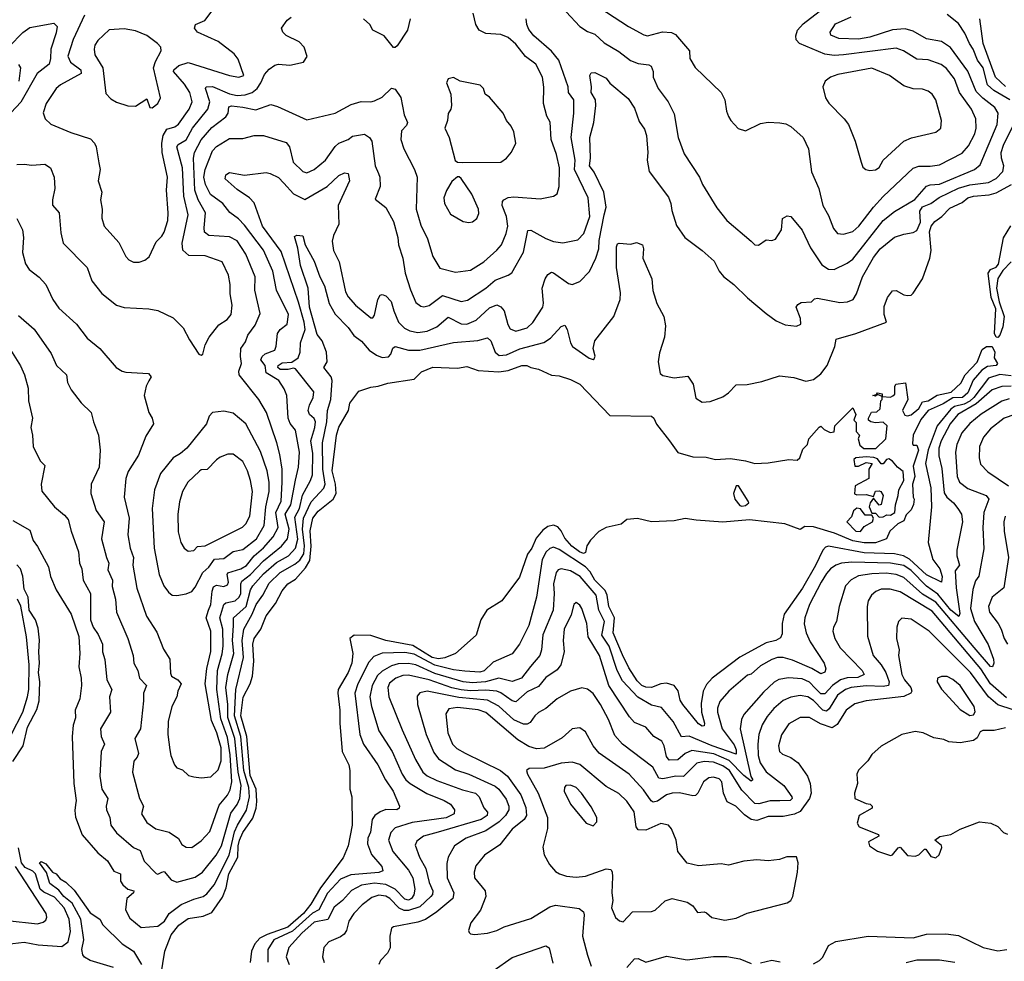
# Model space of a CAD drawing. Extents: x 1552294 to 1694791, y 811929 to 917222.
# Tile 306 of 643: x 1604141 to 1609369, y 894491 to 899491. Entities that reach past the tile are written whole.
import ezdxf

# ---------------------------------------------------------------- set-up
doc = ezdxf.new("R2010")
doc.units = 0

msp = doc.modelspace()

# ---------------------------------------------------------------- linework, layer by layer
at = {"layer": '0CON10XD'}
for points in [[(1604484.1, 899515), (1604424.3, 899385), (1604397.1, 899297.1), (1604411.3, 899265), (1604465.3, 899225), (1604467.8, 899205), (1604357.1, 899145), (1604334.4, 899125), (1604280.6, 899045), (1604265.9, 898995.9), (1604276, 898965), (1604306.6, 898936.6), (1604412.4, 898892.4), (1604517.4, 898857.4), (1604538.1, 898835), (1604546.9, 898815), (1604561.2, 898731.2), (1604568.6, 898695), (1604556.9, 898635), (1604577.1, 898575), (1604569.2, 898535), (1604578.6, 898485), (1604576.6, 898436.6), (1604589.2, 898395), (1604668, 898308), (1604705, 898233.3), (1604720, 898215), (1604745, 898202.9), (1604775, 898202.5), (1604805, 898214.2), (1604827.6, 898232.4), (1604865, 898312), (1604895, 898340.8), (1604907.7, 898362.3), (1604926.6, 898425), (1604929.1, 898465), (1604920, 898585), (1604925.8, 898655), (1604897.1, 898785), (1604895.7, 898835), (1604901.9, 898875), (1604921.2, 898908.8), (1604965, 898922.6), (1604983.5, 898936.5), (1605040.2, 899015), (1605056.3, 899055), (1605043.8, 899105), (1605015, 899148.2), (1604956.6, 899215), (1604958.9, 899225), (1604985, 899248.1), (1605035, 899263.8), (1605255, 899194.7), (1605305, 899185.5), (1605330, 899195), (1605300.3, 899280.3), (1605279.4, 899309.4), (1605195.3, 899375.3), (1605085, 899424.5), (1605069.4, 899445), (1605074.6, 899465.4), (1605123.3, 899486.7), (1605168.6, 899545)], [(1607181, 899581), (1607373.9, 899453.9), (1607455, 899410.8), (1607475, 899405.4), (1607553.9, 899426.1), (1607602.5, 899422.5), (1607622.6, 899412.6), (1607698, 899325), (1607699.2, 899285), (1607726.6, 899236.6), (1607865, 899103.3), (1607884, 899065), (1607894, 899005), (1607905, 898977.5), (1607915.9, 898955.9), (1607955, 898913.3), (1607995, 898900), (1608075, 898940), (1608115, 898946.2), (1608176.1, 898943.9), (1608208.3, 898938.3), (1608235, 898924), (1608300, 898865), (1608328.6, 898805), (1608345, 898682.5), (1608383.3, 898595), (1608404.7, 898504.7), (1608435, 898451.2), (1608462.4, 898382.4), (1608482.5, 898355), (1608515, 898351.8), (1608565, 898366.9), (1608596.5, 898395), (1608675, 898494.6), (1608725, 898552.7), (1608885, 898703.2), (1608915, 898713.3), (1608975, 898712.2), (1609025, 898719.6), (1609145, 898781.5), (1609179, 898821), (1609211.9, 898885), (1609220, 898915), (1609217.6, 898965), (1609194.1, 899015), (1609131.7, 899105), (1609105, 899177.3), (1609061.2, 899231.2), (1609033, 899253), (1608965, 899277.8), (1608905, 899280.8), (1608834.3, 899325), (1608795, 899338.8), (1608515.2, 899304.8), (1608465, 899300), (1608415, 899307.6), (1608280.6, 899365), (1608263.6, 899383.6), (1608261.1, 899405), (1608271.2, 899435), (1608300.6, 899469.4), (1608386.1, 899533.9)], [(1604125, 898722.7), (1604165, 898724.5), (1604205, 898718.2), (1604275, 898724.4), (1604304.5, 898704.5), (1604322.9, 898655), (1604327.1, 898595), (1604314.4, 898535), (1604315.6, 898505.6), (1604350.5, 898465), (1604358.9, 898358.9), (1604371.9, 898305), (1604499.4, 898175), (1604524.4, 898105), (1604577, 898037), (1604655, 897975.7), (1604695, 897963.1), (1604825.7, 897955.7), (1604875, 897947.1), (1604955, 897907.1), (1605009.2, 897855), (1605041.7, 897791.7), (1605092.5, 897715), (1605105, 897710), (1605112.5, 897715), (1605125.7, 897764.3), (1605146, 897805), (1605198.6, 897871.4), (1605241.5, 897898.5), (1605264, 897926), (1605268.2, 897975), (1605258.5, 898035), (1605258.2, 898085), (1605249.6, 898135), (1605215, 898205.6), (1605125, 898237.2), (1605039.1, 898239.1), (1605007.2, 898267.2), (1605004.2, 898305), (1605036, 898455), (1605013, 898553), (1605004.4, 898705), (1604975.3, 898815), (1604982.3, 898827.7), (1605025, 898852.2), (1605058, 898915), (1605139.5, 899015), (1605149.6, 899055), (1605127.5, 899125), (1605130, 899135), (1605165, 899135.9), (1605255, 899097.6), (1605295, 899087.5), (1605338.4, 899091.6), (1605375, 899104.4), (1605401.4, 899125), (1605421.8, 899155), (1605440.2, 899199.8), (1605465, 899228.6), (1605495, 899249.2), (1605515, 899254.3), (1605575, 899250), (1605647.5, 899265), (1605666.7, 899295), (1605650.8, 899345), (1605625, 899374), (1605555, 899406), (1605538, 899425), (1605531.2, 899445), (1605561.7, 899488.3), (1605582, 899505)], [(1604126.4, 898435), (1604155.4, 898375), (1604161.5, 898335), (1604155.4, 898255), (1604171.4, 898195), (1604190.8, 898165), (1604244.6, 898124.6), (1604279.2, 898085), (1604316.7, 898005), (1604348.9, 897958.9), (1604442.9, 897875), (1604499.3, 897799.3), (1604566, 897745), (1604653.8, 897645), (1604684.4, 897624.4), (1604705, 897620), (1604825, 897612), (1604838, 897595), (1604826.4, 897573.6), (1604812.9, 897545), (1604802, 897495), (1604825.7, 897405), (1604844.5, 897374.5), (1604851.4, 897345), (1604811.1, 897278.9), (1604771.1, 897178.9), (1604717.4, 897092.6), (1604704.6, 897055), (1604695.4, 896955), (1604722.7, 896845), (1604714.6, 896755), (1604727.8, 896685), (1604744.7, 896635), (1604741.5, 896595), (1604762.6, 896472.6), (1604814.7, 896324.7), (1604868.3, 896238.3), (1604905, 896148.8), (1604937.5, 896095), (1604941.3, 896021.3), (1604947.3, 896005), (1604980.5, 895985), (1604998.1, 895965), (1604979.6, 895925), (1604974.5, 895895), (1604949.1, 895845), (1604929.4, 895765), (1604927.1, 895695), (1604938.5, 895615), (1604943.8, 895583.8), (1604963.3, 895535), (1604975, 895518.8), (1605005, 895507.5), (1605037.9, 895477.9), (1605065, 895470), (1605105, 895465.6), (1605155, 895470), (1605195, 895507.8), (1605210.2, 895555), (1605210.4, 895625), (1605187.7, 895705), (1605159.2, 895769.2), (1605125.9, 895965), (1605133.6, 896046.4), (1605156.4, 896136.4), (1605155.6, 896245), (1605130.4, 896315), (1605143.2, 896355), (1605154.8, 896385.2), (1605162.5, 896457.5), (1605170.3, 896479.7), (1605185, 896488.2), (1605225, 896481.2), (1605245, 896490.4), (1605249.6, 896505), (1605241.7, 896545), (1605245.6, 896554.4), (1605315, 896576), (1605345, 896593.3), (1605384.9, 896645.1), (1605435, 896687.3), (1605487, 896745), (1605513, 896795), (1605500.6, 896875), (1605528.8, 896935), (1605534.2, 897035), (1605534.1, 897104.1), (1605521.8, 897181.8), (1605506.9, 897245), (1605451.1, 897405), (1605411.2, 897475), (1605306.2, 897605), (1605304.7, 897625), (1605319.2, 897665), (1605313, 897703), (1605315.4, 897745), (1605340.2, 897779.8), (1605351.8, 897815), (1605391.9, 897868.1), (1605418.3, 897931.7), (1605390, 898055), (1605390.3, 898125), (1605341.6, 898245), (1605295, 898316.6), (1605255, 898338.1), (1605145, 898344.7), (1605122.3, 898362.2), (1605119.4, 898385), (1605127.7, 898465), (1605088.4, 898535), (1605071.1, 898585), (1605063.7, 898755), (1605069.3, 898785), (1605105, 898852), (1605161.3, 898918.7), (1605235.5, 898975), (1605247.5, 898995), (1605251.4, 899028.6), (1605265, 899032.7), (1605325, 899025.8), (1605395, 899012.9), (1605475, 899040), (1605509.6, 899029.6), (1605665, 898958.5), (1605815.8, 898994.2), (1605900.2, 899039.8), (1605953, 899057), (1606004.4, 899054.4), (1606025, 899059.4), (1606065, 899079.2), (1606115, 899127.5), (1606135, 899122.5), (1606165, 899077.5), (1606181.5, 898985), (1606200.4, 898945), (1606195, 898928.5), (1606168.8, 898901.2), (1606164.6, 898855), (1606180.5, 898805), (1606237.9, 898695), (1606250.4, 898655), (1606245.3, 898485), (1606270.5, 898400.5), (1606306.9, 898326.9), (1606333.8, 898233.8), (1606371.5, 898171.5), (1606455, 898149.4), (1606535, 898160.8), (1606604.5, 898205), (1606675, 898266.2), (1606698.4, 898295), (1606724.3, 898355.7), (1606731.9, 898395), (1606726.2, 898445), (1606702, 898505), (1606703.5, 898525), (1606710.8, 898535), (1606735, 898546.5), (1606765, 898549.5), (1606905, 898539.2), (1606975, 898554), (1606994.1, 898565.9), (1607005.6, 898604.4), (1607007.2, 898705), (1606990.7, 898775), (1606962.8, 898855), (1606957, 898947), (1606939.4, 898979.4), (1606921.2, 899045), (1606923.1, 899133.1), (1606916.1, 899186.1), (1606881.4, 899255), (1606826.5, 899295), (1606775, 899360.9), (1606735, 899396.7), (1606695, 899412.3), (1606615, 899418.2), (1606581.1, 899435), (1606562.5, 899465), (1606548, 899525)], [(1606213.3, 899495), (1606200, 899435), (1606145, 899352.5), (1606135, 899342.5), (1606125, 899342.5), (1606075.8, 899405.8), (1606016.2, 899435), (1606000, 899465), (1605966.7, 899495)], [(1606045.5, 898675), (1606052.5, 898655), (1606055.6, 898604.4), (1606028.3, 898538.3), (1606085, 898493.3), (1606125, 898420), (1606148.4, 898335), (1606152.9, 898295), (1606175.4, 898225), (1606188.2, 898145), (1606216.2, 898056.2), (1606245, 897989.2), (1606270.2, 897970.2), (1606286.6, 897966.6), (1606315, 897972.5), (1606385, 898026.8), (1606485, 897994), (1606518.3, 898001.7), (1606615, 898065.3), (1606665, 898108.5), (1606735, 898133.5), (1606753.9, 898146.1), (1606815, 898256), (1606839.3, 898370.7), (1606855, 898372.7), (1606935, 898328.8), (1606975, 898313.9), (1607024.5, 898305.5), (1607105, 898322.2), (1607136.2, 898355), (1607168.3, 898445), (1607159.8, 898545), (1607087.5, 898695), (1607091, 898745), (1607068.6, 898865), (1607083.6, 898995), (1607082.6, 899065), (1607055.2, 899105), (1607053.4, 899135), (1607004.3, 899275), (1606965, 899324.2), (1606870.4, 899405), (1606845, 899438.6), (1606834.3, 899465.7), (1606830.8, 899495)], [(1607043.2, 899533.2), (1607115.7, 899455), (1607155, 899427.9), (1607195, 899413.1), (1607245, 899368.2), (1607321.9, 899321.9), (1607383.2, 899273.2), (1607425, 899257.3), (1607481.8, 899251.8), (1607493.7, 899243.7), (1607503.6, 899215), (1607504.5, 899185), (1607530.4, 899125), (1607583.6, 899055), (1607615, 898991.2), (1607637.1, 898865), (1607669.1, 898779.1), (1607751.1, 898655), (1607766.9, 898615), (1607841.7, 898491.7), (1607896, 898425), (1608023.8, 898315), (1608045, 898296), (1608064.1, 898294.1), (1608105, 898322), (1608135, 898319.2), (1608153.3, 898325), (1608185.5, 898374.5), (1608191.9, 898435), (1608215, 898449.6), (1608235, 898445.4), (1608295, 898372.5), (1608340, 898280), (1608399.1, 898189.1), (1608435, 898166.5), (1608466, 898164), (1608535, 898197.5), (1608565, 898219.6), (1608725.5, 898424.5), (1608785, 898471.6), (1608893.1, 898536.9), (1608955, 898607.1), (1608975, 898614.7), (1609025, 898617.6), (1609211.1, 898695), (1609240.4, 898719.6), (1609330.5, 898935), (1609335.8, 898995), (1609318.5, 899025), (1609255, 899074.3), (1609220.1, 899110.1), (1609175, 899217.5), (1609083.3, 899343.3), (1609035, 899374.1), (1608955, 899388.7), (1608885, 899430), (1608842.7, 899442.7), (1608775, 899437.3), (1608655, 899398.4), (1608595, 899388.1), (1608491, 899391), (1608448.3, 899408.3), (1608444, 899425), (1608472, 899468), (1608555, 899505.9)], [(1609398.6, 899065), (1609312.6, 899115), (1609280.4, 899145), (1609256.8, 899235), (1609225.9, 899275), (1609203.6, 899333.6), (1609183.9, 899363.9), (1609159.9, 899419.9), (1609125, 899470.4), (1609065, 899518.2)], [(1609375.9, 899135.9), (1609322.4, 899185), (1609257.1, 899365), (1609238.5, 899495)], [(1604085, 899347.7), (1604156.7, 899423.3), (1604195, 899448.5), (1604321.4, 899471.4), (1604339.6, 899455), (1604335, 899421.2), (1604305.3, 899335), (1604304.7, 899285.3), (1604297.5, 899255), (1604232.8, 899205), (1604146.8, 899053.2), (1604016.1, 898915)], [(1604845, 899022.5), (1604874, 899045), (1604889.2, 899075), (1604851.8, 899235), (1604861, 899269), (1604891.8, 899325), (1604889.5, 899345), (1604872.7, 899365), (1604815, 899406.2), (1604755, 899430.9), (1604695, 899442), (1604615, 899437.5), (1604555, 899380), (1604539.6, 899355), (1604535.4, 899335), (1604539.5, 899305), (1604582.1, 899235), (1604598.8, 899098.8), (1604625, 899071.2), (1604655, 899052), (1604714.1, 899034.1), (1604755, 899032), (1604815, 899070), (1604832.5, 899025), (1604845, 899022.5)], [(1604135, 899252.5), (1604144.5, 899234.5), (1604135.7, 899164.3)], [(1608655, 898689.4), (1608685, 898694.4), (1608705, 898705.8), (1608725.8, 898745), (1608835, 898845.5), (1608876, 898864), (1609005, 898892.9), (1609031.2, 898915), (1609036, 898955), (1609004.6, 899064.6), (1608985.6, 899095), (1608965, 899110.5), (1608935, 899122.5), (1608885, 899124.5), (1608835, 899139.5), (1608758.6, 899195), (1608665, 899232.5), (1608485, 899200), (1608445.8, 899185), (1608417.1, 899165), (1608404.5, 899135), (1608418.9, 899075), (1608437.2, 899047.2), (1608519.2, 898965), (1608541.4, 898935), (1608576.4, 898846.4), (1608609.2, 898735), (1608617.9, 898707.9), (1608633.3, 898695), (1608655, 898689.4)], [(1605542.6, 898622.6), (1605595, 898565.3), (1605655, 898535.6), (1605774.1, 898605.9), (1605835, 898663.4), (1605865, 898678.5), (1605885, 898673.8), (1605891.3, 898635), (1605831.5, 898505), (1605834.6, 898405), (1605806.4, 898345), (1605800, 898315), (1605806.8, 898265), (1605836.2, 898205), (1605870.9, 898045), (1605885, 898018.6), (1605924.5, 897975), (1606005, 897907.1), (1606015, 897908.6), (1606025, 897922), (1606042.3, 898005), (1606055, 898028.8), (1606065, 898032), (1606085, 898024.3), (1606113.8, 897993.8), (1606126.8, 897945), (1606152.4, 897885), (1606183.7, 897853.7), (1606211.7, 897838.3), (1606255, 897830), (1606305, 897836.3), (1606355, 897860.6), (1606415, 897911.6), (1606485, 897875.3), (1606514.5, 897874.5), (1606565, 897895.3), (1606635, 897960.3), (1606675, 897976), (1606695, 897966.4), (1606712.3, 897945), (1606732, 897872), (1606745, 897849.4), (1606775, 897837.9), (1606835.8, 897855), (1606865, 897882.9), (1606918.9, 897965), (1606922.5, 897985), (1606915.4, 898065), (1606930, 898115), (1606945, 898138.6), (1606965, 898150.8), (1606975, 898146.9), (1607055, 898090), (1607075, 898084.3), (1607115, 898101.4), (1607165.4, 898154.6), (1607200.7, 898225), (1607216.3, 898275), (1607217.7, 898317.7), (1607243.8, 898453.8), (1607255.3, 898495), (1607242.7, 898575), (1607191.3, 898681.3), (1607165.9, 898715), (1607172.2, 898755), (1607167.5, 898865), (1607189.2, 898945), (1607200, 899035), (1607197.5, 899065), (1607175.5, 899105), (1607177.5, 899135), (1607167.5, 899195), (1607175, 899208), (1607195, 899211.2), (1607255, 899180), (1607275, 899154.2), (1607371.8, 899071.8), (1607405, 899020.8), (1607430.8, 898950.8), (1607458.9, 898908.9), (1607469.6, 898875), (1607476.2, 898785), (1607471.8, 898745), (1607482.3, 898685), (1607585, 898548.6), (1607598.9, 898515), (1607603.2, 898476.8), (1607628.5, 898398.5), (1607672.5, 898335), (1607765, 898265.8), (1607829.1, 898209.1), (1607854.3, 898155), (1607877.4, 898127.4), (1607932.5, 898085), (1608005, 898014.2), (1608105, 897930), (1608157.5, 897892.5), (1608205, 897870), (1608265, 897862.9), (1608288.8, 897875), (1608287.1, 897905), (1608264, 897965), (1608271.7, 897978.3), (1608290.3, 897989.7), (1608345, 897992.9), (1608361.2, 898008.8), (1608377.6, 898012.4), (1608495, 897988.6), (1608536.5, 897993.5), (1608566.5, 898005), (1608584.6, 898035), (1608616.7, 898125), (1608675, 898228.8), (1608710.3, 898275), (1608785, 898335.4), (1608835, 898352.5), (1608885, 898360), (1608905, 898371.1), (1608924.5, 898415.5), (1608920.2, 898475), (1608935, 898497.4), (1608979.2, 898515), (1609023.5, 898546.5), (1609125, 898597), (1609185, 898613.9), (1609285, 898626.6), (1609325, 898648.1), (1609361.1, 898685), (1609366, 898714), (1609353.3, 898755), (1609353, 898785), (1609364.6, 898825.4), (1609413.5, 898925)], [(1606492.5, 898732.5), (1606695, 898734.4), (1606725, 898755.8), (1606752.8, 898787.2), (1606775.6, 898835), (1606764.5, 898894.5), (1606750, 898925), (1606725.6, 898955), (1606708.1, 898995), (1606635, 899080), (1606612.5, 899095), (1606603.3, 899125), (1606585, 899143.3), (1606480, 899165), (1606445, 899183.3), (1606415, 899177.5), (1606406.7, 899155), (1606430, 899095), (1606434.2, 899035), (1606430, 899015), (1606415, 898992.5), (1606411.4, 898955), (1606397.5, 898915), (1606421.1, 898865), (1606453, 898743), (1606465, 898733.8), (1606492.5, 898732.5)], [(1604135, 897920.6), (1604216.8, 897846.8), (1604308.7, 897718.7), (1604335.8, 897655), (1604388.6, 897605), (1604394.4, 897565), (1604414.2, 897525), (1604466.6, 897456.6), (1604520.8, 897405), (1604532, 897355), (1604560, 897285), (1604568.2, 897205), (1604561.9, 897115), (1604520.8, 897025), (1604517.8, 896975), (1604547.3, 896885), (1604590, 896825), (1604575.3, 896735), (1604601.2, 896635), (1604614.5, 896605), (1604609.5, 896569.5), (1604633.3, 896515), (1604631.7, 896481.7), (1604649.1, 896415), (1604653.9, 896345), (1604715.2, 896205.2), (1604743.9, 896115), (1604747.3, 896075), (1604768.5, 896035), (1604776, 895995), (1604814.5, 895955), (1604797.7, 895915), (1604798.8, 895875), (1604782.1, 895725), (1604752.5, 895675), (1604770.9, 895595), (1604765, 895576), (1604746.5, 895553.5), (1604740.5, 895495), (1604777.1, 895355), (1604798.1, 895315), (1604787.3, 895275), (1604815, 895228.6), (1604864.1, 895194.1), (1604935, 895176.7), (1604984.2, 895144.2), (1605001.1, 895111.1), (1605025, 895097.5), (1605055, 895095.5), (1605105, 895131.2), (1605149.9, 895180.1), (1605199.5, 895320.5), (1605245, 895373.3), (1605258.8, 895401.2), (1605267.4, 895445), (1605257.8, 895587.8), (1605245, 895679.6), (1605208.7, 895778.7), (1605186.8, 895935), (1605191.2, 896035), (1605216, 896124), (1605220.8, 896165), (1605220.1, 896255), (1605203.5, 896315), (1605225, 896386.2), (1605235.6, 896394.4), (1605284.9, 896405.1), (1605306.4, 896425), (1605315.4, 896445), (1605315.7, 896495), (1605321.1, 896508.9), (1605365.4, 896544.6), (1605435, 896618.5), (1605530.2, 896695), (1605562.1, 896735), (1605571.7, 896785), (1605551, 896865), (1605580.4, 896915), (1605605.2, 897045.2), (1605621.7, 897115), (1605625.7, 897195), (1605605, 897312), (1605577.1, 897347.1), (1605567, 897375), (1605560, 897495), (1605545, 897531.4), (1605516.2, 897575), (1605448.8, 897615), (1605443.8, 897655), (1605421.2, 897685), (1605427.9, 897702.1), (1605445, 897717.2), (1605495, 897736.9), (1605502.7, 897757.2), (1605510, 897825), (1605524.3, 897845.7), (1605560.9, 897875), (1605567.9, 897925), (1605504.1, 898054.1), (1605485.6, 898155), (1605435, 898267.9), (1605335, 898399.7), (1605302.9, 898432.9), (1605256.6, 898466.6), (1605220, 898515), (1605153, 898563), (1605127.7, 898615), (1605118.7, 898655), (1605124.9, 898695.1), (1605165, 898793.8), (1605185, 898817.1), (1605255, 898859.3), (1605325, 898860.8), (1605385, 898875.5), (1605435, 898875.5), (1605555, 898838.1), (1605572.8, 898815), (1605592.7, 898735), (1605645, 898684.5), (1605665, 898678.5), (1605704.1, 898695.9), (1605765, 898745.4), (1605815, 898818.1), (1605834.4, 898835), (1605884.2, 898855), (1605907.2, 898872.8), (1605972.4, 898882.4), (1605998.6, 898865), (1606010, 898845), (1606028.5, 898715), (1606045.5, 898675)], [(1604075, 897765.7), (1604145, 897653.8), (1604165.6, 897605), (1604185.5, 897535), (1604187.4, 897467.4), (1604209.4, 897375), (1604199.4, 897325), (1604209.4, 897285), (1604211.4, 897225), (1604249.2, 897149.2), (1604273.8, 897123.8), (1604254.4, 897025), (1604258.3, 896988.3), (1604324.7, 896904.7), (1604379.5, 896859.5), (1604397.3, 896837.3), (1604413.5, 896775), (1604453.8, 896665), (1604458, 896605), (1604471.5, 896575), (1604478.5, 896515), (1604517.3, 896445), (1604516, 896305), (1604530.7, 896265), (1604557.1, 896227.1), (1604579.6, 896175), (1604580, 896135), (1604593, 896093), (1604603.8, 895985), (1604630, 895935), (1604617.3, 895895), (1604622.9, 895815), (1604570, 895725), (1604573.5, 895685), (1604590.4, 895645), (1604573.8, 895605), (1604566.1, 895475), (1604577.7, 895405), (1604609.1, 895355), (1604599.2, 895315), (1604601.3, 895295), (1604619.5, 895255), (1604624.5, 895215), (1604655, 895173.3), (1604745, 895095.5), (1604779.9, 895079.9), (1604802.3, 895022.3), (1604865, 894957.1), (1604875, 894954.3), (1604895, 894964.4), (1604907.5, 894967.5), (1604945, 894924), (1604975, 894912.2), (1605071.7, 894938.3), (1605111.2, 894965), (1605183.3, 895055), (1605211.5, 895105), (1605261.8, 895278.2), (1605296, 895324), (1605309.9, 895355), (1605315.9, 895425), (1605300.7, 895495), (1605282.7, 895675), (1605246.5, 895786.5), (1605246.6, 895855), (1605235.4, 895944.6), (1605246.3, 896015), (1605277.1, 896125), (1605270.8, 896195), (1605276.4, 896273.6), (1605275.8, 896315), (1605343.3, 896375), (1605366.2, 896463.8), (1605379.4, 896485), (1605435, 896549.5), (1605505, 896608.4), (1605568.8, 896645), (1605605.8, 896685), (1605616.9, 896733.1), (1605600.8, 896849.2), (1605626.5, 896895), (1605642.9, 896967.1), (1605685.7, 897045), (1605695.5, 897074.5), (1605697, 897187), (1605686.1, 897255), (1605707.7, 897325), (1605711, 897355), (1605704.1, 897374.1), (1605680, 897395), (1605672.9, 897415), (1605679.7, 897445), (1605699.2, 897485), (1605702.7, 897515), (1605605, 897637.3), (1605595, 897640.5), (1605566, 897634), (1605523.9, 897633.9), (1605512, 897645), (1605513.1, 897655), (1605535, 897669.1), (1605585, 897673.3), (1605620, 897695), (1605630, 897725), (1605631.2, 897775), (1605655.9, 897845), (1605652, 897885), (1605621.7, 897991.7), (1605529.9, 898259.9), (1605430, 898395), (1605385, 898518.1), (1605361.8, 898545), (1605295, 898589.6), (1605232, 898645), (1605235, 898666.7), (1605255, 898679.2), (1605335, 898664.5), (1605448.7, 898678.7), (1605470, 898675), (1605515, 898653.6), (1605542.6, 898622.6)], [(1606525, 898414.2), (1606545, 898418), (1606568, 898435), (1606577.8, 898462.2), (1606576.5, 898485), (1606542.3, 898565), (1606485, 898646.7), (1606475, 898656.7), (1606465, 898656.2), (1606435, 898632), (1606407, 898583), (1606393.6, 898545), (1606395.5, 898515), (1606427.9, 898457.9), (1606495, 898419.4), (1606525, 898414.2)], [(1604105, 896831.2), (1604195, 896780), (1604212, 896725), (1604235, 896693.8), (1604294.2, 896585), (1604304.5, 896535), (1604334.1, 896464.1), (1604414.1, 896335), (1604454.6, 896215.4), (1604459.7, 896125), (1604454, 896055), (1604466.9, 895995), (1604468.2, 895955), (1604459.3, 895885), (1604434.6, 895825), (1604436.9, 895785), (1604425.4, 895744.6), (1604420, 895685), (1604427.7, 895435), (1604440, 895345), (1604436.9, 895323.1), (1604432.9, 895292.9), (1604437, 895257), (1604472.4, 895162.4), (1604555, 895067.3), (1604607.3, 895025), (1604640.1, 894970.1), (1604675.3, 894955.3), (1604676.6, 894916.6), (1604687.6, 894897.6), (1604715, 894874.6), (1604746.9, 894865), (1604745.6, 894855), (1604709.1, 894825), (1604703.1, 894765), (1604725, 894721.1), (1604785, 894671.5), (1604875, 894677.3), (1604908.8, 894705), (1604935, 894746.1), (1604997.3, 894792.7), (1605065, 894822.2), (1605115, 894834.7), (1605135, 894850), (1605172.5, 894897.5), (1605252.4, 895055), (1605281.9, 895178.1), (1605297.3, 895215), (1605345.3, 895294.7), (1605361.8, 895365), (1605358.1, 895415), (1605330.3, 895505), (1605314.9, 895685), (1605281.7, 895795), (1605288.4, 895935), (1605329.7, 896105), (1605322.5, 896195), (1605331.3, 896255), (1605375.5, 896334.5), (1605396.2, 896385), (1605431.4, 896435), (1605465, 896499.7), (1605523.8, 896555), (1605600.9, 896599.1), (1605628.4, 896621.6), (1605648.8, 896655), (1605653.4, 896696.6), (1605642.4, 896785), (1605647.4, 896845), (1605688.9, 896931.1), (1605755, 897004), (1605763.3, 897025), (1605750.3, 897105), (1605748.3, 897245), (1605770.7, 897355), (1605774.3, 897415), (1605792.8, 897475), (1605800.5, 897575), (1605795.2, 897595.2), (1605755.5, 897645), (1605773.9, 897675), (1605770.4, 897725), (1605746.2, 897786.2), (1605719.6, 897819.6), (1605679.5, 897965), (1605672.7, 898065), (1605630.9, 898185), (1605617.4, 898277.4), (1605600.3, 898339.7), (1605612.7, 898347.3), (1605644, 898344), (1605656.7, 898295), (1605705, 898209.2), (1605733.7, 898125), (1605758.5, 898078.5), (1605783.7, 897983.7), (1605815, 897927.7), (1605885, 897855.9), (1605915, 897814), (1605955, 897783.1), (1605996.7, 897736.7), (1606035, 897709.1), (1606065, 897697.5), (1606098.8, 897701.2), (1606111.5, 897715), (1606122.7, 897747.3), (1606134.6, 897755.4), (1606205, 897735.8), (1606265, 897736), (1606445, 897777.3), (1606573.3, 897786.7), (1606625, 897801.1), (1606643.2, 897785), (1606665.3, 897725), (1606687.2, 897707.2), (1606725, 897711), (1606797.1, 897742.9), (1606923.3, 897776.7), (1606959.8, 897800.2), (1607015, 897861.1), (1607035, 897869.2), (1607048.2, 897845), (1607064.6, 897775), (1607076.4, 897755), (1607165, 897694.4), (1607185, 897686.2), (1607190.7, 897689.3), (1607195.8, 897705), (1607185.8, 897745), (1607194.4, 897785.6), (1607295.4, 897914.6), (1607329.8, 898005), (1607330.3, 898040.3), (1607309.3, 898175), (1607309.5, 898285), (1607315, 898300), (1607324.3, 898305), (1607385, 898299.2), (1607415, 898307.8), (1607448, 898295), (1607452.9, 898275), (1607449.4, 898225), (1607496.5, 898115), (1607502.2, 898052.2), (1607523.8, 897983.8), (1607561.4, 897915), (1607569.4, 897865), (1607564.3, 897805), (1607537.2, 897722.8), (1607530, 897675), (1607542.2, 897612.2), (1607555, 897601.5), (1607615, 897588.9), (1607688.3, 897598.3), (1607717.5, 897555), (1607731.7, 897481.7), (1607765, 897460), (1607807, 897463), (1607875, 897488.8), (1607905, 897510), (1607945, 897552.5), (1608004, 897554), (1608080.9, 897569.1), (1608175, 897600), (1608251.7, 897591.7), (1608315, 897572.2), (1608355, 897581.1), (1608395, 897610), (1608427.8, 897655), (1608469.6, 897755), (1608475.8, 897795), (1608581.2, 897825), (1608743.3, 897885), (1608730, 897925), (1608731.3, 897968.7), (1608748, 898015), (1608775, 898051.2), (1608795, 898053.8), (1608835, 898030), (1608855, 898026), (1608875, 898028.6), (1608885, 898038.6), (1608935, 898115.5), (1608974.2, 898224.2), (1608979.9, 898265), (1608971.7, 898365), (1608980, 898395), (1608999.9, 898420.1), (1609037.5, 898445), (1609079.5, 898490.5), (1609145, 898519.7), (1609175.4, 898545), (1609205, 898554.2), (1609289.1, 898560.9), (1609325, 898571.9), (1609407.6, 898615)], [(1609335, 897803.7), (1609325, 897805.5), (1609317.6, 897825), (1609323.1, 897955), (1609299.5, 898015), (1609283.8, 898145), (1609295, 898163.8), (1609325, 898176.9), (1609337.6, 898192.4), (1609365, 898332.9), (1609403.4, 898396.6)], [(1609405.6, 898205), (1609361, 898159), (1609335, 898117.5), (1609327.5, 898065), (1609342, 897992), (1609368.1, 897915), (1609360.7, 897860.7), (1609345.2, 897815), (1609335, 897803.7)], [(1604890.6, 894415), (1604911.1, 894545), (1604945, 894632.7), (1604985, 894683.9), (1605035, 894719.3), (1605115, 894730.3), (1605160.2, 894749.8), (1605217.7, 894832.3), (1605237.8, 894882.2), (1605251.4, 894955), (1605299.1, 895045), (1605301.3, 895105), (1605308.6, 895135), (1605325, 895175.7), (1605378.1, 895251.9), (1605396.1, 895303.9), (1605400.5, 895339.5), (1605396, 895406), (1605365, 895477.7), (1605346.6, 895685), (1605315.3, 895795), (1605326.9, 895893.1), (1605363.7, 895965), (1605376.5, 896005), (1605383.1, 896085), (1605379.4, 896175), (1605385, 896205.6), (1605421.2, 896255), (1605448.8, 896325), (1605498.3, 896391.7), (1605535, 896458.8), (1605565, 896495.3), (1605605, 896520.4), (1605658.7, 896581.3), (1605681.3, 896618.7), (1605688.4, 896695), (1605682.7, 896777.3), (1605697, 896845), (1605725, 896881.9), (1605805.4, 896944.6), (1605820.4, 896975), (1605817.4, 897025), (1605800.7, 897095), (1605822.9, 897285), (1605835, 897328), (1605885.8, 897415), (1605894.4, 897455.6), (1605941.5, 897518.5), (1606005, 897540), (1606044.5, 897544.5), (1606095, 897561.2), (1606235, 897582.9), (1606275, 897622), (1606335, 897645.5), (1606465, 897640), (1606515, 897649.2), (1606575, 897627.8), (1606685, 897620.4), (1606735, 897627.8), (1606807.5, 897655), (1606834.2, 897654.2), (1606855, 897643.8), (1606895, 897636), (1606965, 897604.2), (1607005, 897600), (1607065, 897580), (1607115, 897555.6), (1607275, 897388.8), (1607495, 897386), (1607508.1, 897375), (1607522.8, 897342.8), (1607590.8, 897255), (1607635, 897193.1), (1607715, 897169.7), (1607785, 897168.4), (1607835, 897155.4), (1607915, 897160.6), (1607995, 897149.2), (1608045, 897134.2), (1608115, 897137.8), (1608225, 897155.5), (1608268.5, 897151.5), (1608283.1, 897165), (1608299.3, 897210.7), (1608323.3, 897235), (1608331.2, 897265), (1608385, 897326.7), (1608395, 897333.3), (1608412.5, 897315), (1608445, 897298.8), (1608465, 897303.3), (1608468.8, 897335), (1608565, 897430), (1608580, 897395), (1608570, 897365), (1608581.7, 897351.7), (1608582.5, 897305), (1608600, 897285), (1608592.5, 897265), (1608601.7, 897231.7), (1608623.6, 897213.6), (1608686.4, 897213.6), (1608740, 897265), (1608746.7, 897335), (1608725, 897353.3), (1608685, 897350), (1608660, 897355), (1608647.5, 897365), (1608647.5, 897375), (1608663.6, 897406.4), (1608691.7, 897408.3), (1608710, 897425), (1608713.3, 897466.7), (1608720, 897475), (1608720, 897490), (1608695, 897500), (1608685, 897492.5), (1608670, 897495), (1608690, 897500), (1608695, 897510), (1608720, 897505), (1608720, 897490), (1608765, 897487.5), (1608777, 897493), (1608787, 897503), (1608787, 897543), (1608793.6, 897556.4), (1608845, 897562.5), (1608856.2, 897475), (1608827.8, 897415), (1608841.5, 897391.5), (1608855, 897387.9), (1608875, 897392.7), (1608915, 897426.4), (1608935, 897461.4), (1608965, 897467.1), (1609013.1, 897496.9), (1609087.2, 897512.8), (1609138.7, 897561.3), (1609160.7, 897605), (1609225, 897672.5), (1609250.7, 897739.3), (1609274.8, 897755.2), (1609305.2, 897755.2), (1609318.3, 897725), (1609314.5, 897695), (1609331.8, 897665), (1609325, 897655.6), (1609280.4, 897649.6), (1609249.6, 897630.4), (1609203.4, 897576.6), (1609175, 897510.4), (1609146.7, 897485), (1609095, 897483.9), (1609045, 897450.9), (1608965, 897415.4), (1608925, 897368.6), (1608884.7, 897285), (1608881.4, 897241.4), (1608885, 897232.5), (1608905, 897232.5), (1608912.9, 897205), (1608885, 897120), (1608894.5, 897065), (1608881.9, 897025), (1608884.2, 896955), (1608890, 896945), (1608886.4, 896916.4), (1608875, 896888.8), (1608848.5, 896861.5), (1608835, 896829.8), (1608804.2, 896815), (1608761.2, 896775), (1608742.5, 896735), (1608685, 896713.8), (1608625, 896713.3), (1608565, 896723.3), (1608467.1, 896765), (1608355, 896798.8), (1608310.5, 896799.5), (1608285, 896784.6), (1608203.8, 896813.8), (1608015, 896835.7), (1607875, 896823.3), (1607732.9, 896832.9), (1607675, 896842.7), (1607615, 896830.2), (1607495, 896824.3), (1607421.7, 896841.7), (1607365, 896837.1), (1607335, 896812.2), (1607255, 896794.4), (1607215, 896772.7), (1607172.1, 896727.9), (1607152.9, 896697.1), (1607145, 896662.2), (1607135, 896656.8), (1607113.8, 896665), (1607072.7, 896695), (1607035, 896737.3), (1607016.7, 896776.7), (1606998.2, 896798.2), (1606975, 896806.6), (1606945, 896800.5), (1606919.2, 896780.8), (1606882.6, 896737.4), (1606859.6, 896685), (1606837.3, 896652.7), (1606795, 896530.8), (1606700, 896405), (1606622, 896355), (1606590, 896305), (1606565, 896223.3), (1606455.2, 896124.8), (1606397.7, 896102.3), (1606365, 896097.4), (1606331.4, 896105), (1606227.6, 896167.6), (1606084, 896194), (1606005, 896220.5), (1605917.3, 896222.7), (1605892.9, 896205), (1605909.4, 896125), (1605904.1, 896075), (1605884.1, 896025), (1605832.6, 895935), (1605830.3, 895915), (1605841.1, 895825), (1605840, 895755), (1605852.9, 895605), (1605887.5, 895535), (1605892.9, 895505), (1605894.4, 895405), (1605903.6, 895365), (1605905.9, 895214.1), (1605885.3, 895105), (1605859.1, 895040.9), (1605737.6, 894882.4), (1605687.1, 894795), (1605648.5, 894745), (1605565, 894672.9), (1605455, 894633.6), (1605416.5, 894613.5), (1605388.7, 894585), (1605371, 894545), (1605364.3, 894485)], [(1609405, 897599.5), (1609345, 897606.2), (1609285, 897587), (1609207.6, 897485), (1609184.9, 897465), (1609155, 897448.6), (1609105, 897437.1), (1609085, 897422.7), (1609012.3, 897335), (1608965, 897206.2), (1608949.9, 897135), (1608978.7, 897005), (1608981.6, 896905), (1608964.6, 896715), (1608989.7, 896625), (1609026.9, 896575), (1609038.3, 896535), (1609035.4, 896504.6), (1608955, 896542.8), (1608866.1, 896626.1), (1608833.3, 896645), (1608785, 896655.1), (1608625, 896660.4), (1608435, 896694.8), (1608419, 896691), (1608405, 896674.7), (1608366.3, 896593.7), (1608297, 896473), (1608199.2, 896335), (1608189.5, 896285), (1608189.5, 896230.5), (1608180.7, 896209.3), (1608155, 896195.5), (1608105, 896181.9), (1607965, 896106.2), (1607817.8, 895995), (1607788.2, 895961.8), (1607769.5, 895925), (1607759, 895861), (1607761.1, 895815), (1607777.3, 895755), (1607775, 895742), (1607765, 895739.5), (1607745, 895752.7), (1607661.2, 895855), (1607648.5, 895878.5), (1607637.1, 895927.1), (1607615.3, 895955), (1607575, 895968.9), (1607545, 895964.4), (1607494.8, 895945.2), (1607465, 895947), (1607445, 895956.1), (1607420, 895980), (1607375, 896049.4), (1607341.4, 896118.6), (1607292.1, 896235), (1607299.6, 896315), (1607269.4, 896375), (1607260.1, 896435), (1607250, 896460), (1607195.1, 896515), (1607169.6, 896559.6), (1607145.4, 896585.4), (1607005, 896677.3), (1606975, 896690.5), (1606955, 896682.9), (1606935.9, 896665), (1606914.8, 896625), (1606884.8, 896425), (1606844, 896275), (1606794.5, 896175), (1606755, 896123.1), (1606655, 896078.9), (1606606.9, 896033.1), (1606583.1, 896026.9), (1606505, 896032.3), (1606445, 896039.7), (1606345, 896063.6), (1606235, 896122.5), (1606185, 896130.7), (1606065, 896128.1), (1606021.1, 896108.9), (1605995, 896078.8), (1605936.1, 895965), (1605920.6, 895915), (1605947.4, 895695), (1605965.9, 895645), (1606043.2, 895535), (1606082.7, 895455), (1606123.6, 895395), (1606157.8, 895315), (1606155.7, 895305), (1606143.8, 895296.2), (1606085, 895298.2), (1606054.3, 895285.7), (1606026.4, 895265), (1606011.6, 895245), (1606002.9, 895177.1), (1605989.2, 895145), (1605987.8, 895115), (1606009.1, 895059.1), (1606063.5, 894995), (1606068.5, 894971.5), (1606047.5, 894962.5), (1605899.7, 894950.3), (1605845, 894928), (1605775, 894853.5), (1605729.3, 894765), (1605695, 894746.8), (1605588.9, 894651.1), (1605491, 894605), (1605458.9, 894555), (1605457.6, 894487.6)], [(1609405, 897544.5), (1609355, 897542.9), (1609305, 897524.8), (1609219.4, 897450.6), (1609121.2, 897395), (1609081, 897345), (1609033.9, 897255), (1609021.9, 897215), (1609020.4, 897175), (1609037.6, 897107.6), (1609049.5, 896979.5), (1609063.3, 896955), (1609099.2, 896925), (1609122.1, 896895), (1609141.2, 896865), (1609146.7, 896825), (1609116.7, 896675), (1609116.1, 896645), (1609130.3, 896595), (1609107.8, 896565), (1609113, 896475), (1609132.5, 896337.5), (1609128, 896322), (1609085, 896355.1), (1609015, 896441.4), (1608955, 896482.6), (1608875, 896565.7), (1608835, 896592.1), (1608765.3, 896605.3), (1608558.9, 896611.1), (1608505, 896605.7), (1608475, 896595.3), (1608445.6, 896574.4), (1608425, 896549.6), (1608395.9, 896505), (1608335, 896385.7), (1608310.4, 896315), (1608306.4, 896283.6), (1608316.8, 896235), (1608337.2, 896187.2), (1608412.3, 896075), (1608420.6, 896045), (1608415, 896026.7), (1608395, 896016.9), (1608346, 896046), (1608245, 896090.7), (1608195, 896104.3), (1608165, 896104.2), (1608135, 896094.1), (1608075, 896060), (1608025, 896016.2), (1608005, 896010.8), (1607906.5, 895925), (1607858.7, 895871.3), (1607845.9, 895835), (1607845.9, 895814.1), (1607870.6, 895725), (1607935, 895640.2), (1607945.1, 895614.9), (1607945, 895590.5), (1607816.8, 895635), (1607695, 895687.3), (1607655, 895683.8), (1607611.2, 895765), (1607548.9, 895838.9), (1607495, 895851.8), (1607423.6, 895893.6), (1607340.7, 895980.7), (1607312.8, 896035), (1607271.4, 896165), (1607232.4, 896222.4), (1607245.2, 896295), (1607216.4, 896355), (1607201, 896435), (1607116.3, 896535), (1607065, 896564.3), (1607015, 896575.9), (1606999.9, 896570.1), (1606989.3, 896555), (1606975.7, 896495), (1606978.9, 896445), (1606973.3, 896355), (1606918.3, 896225), (1606911.6, 896145), (1606903.3, 896115), (1606853.3, 896056.7), (1606805, 895995.3), (1606755, 895977.9), (1606685, 895994.8), (1606614.9, 895975.1), (1606545, 895970.5), (1606495, 895975.1), (1606345, 896019.9), (1606245, 896066.3), (1606205, 896073.4), (1606149.6, 896070.4), (1606115, 896060.9), (1606065, 896031.1), (1606041.4, 896008.6), (1606011.5, 895955), (1606000.4, 895895), (1606009, 895845), (1606048.4, 895715), (1606118.6, 895605), (1606171.1, 895485), (1606191.2, 895455), (1606214.9, 895434.9), (1606302.7, 895382.7), (1606394.4, 895345), (1606428.1, 895325), (1606450, 895295), (1606447.8, 895275), (1606405, 895252.4), (1606225, 895227.9), (1606135, 895199.7), (1606110.7, 895175), (1606098.2, 895135), (1606121.2, 895075), (1606205, 894976), (1606228.8, 894935), (1606238.9, 894875), (1606233.3, 894845), (1606220.9, 894825), (1606205, 894816.2), (1606185, 894820.6), (1606134.2, 894874.2), (1606085, 894899.9), (1606025, 894906.7), (1605955, 894896.2), (1605901.8, 894868.2), (1605854.1, 894815), (1605810.9, 894779.1), (1605776.3, 894713.7), (1605705, 894698.4), (1605638.3, 894641.7), (1605569.1, 894565), (1605556.5, 894515), (1605571.1, 894475)], [(1609395, 897478.4), (1609355, 897465.2), (1609245.6, 897395.6), (1609185, 897347.1), (1609142.8, 897297.2), (1609117.3, 897235), (1609109.2, 897195), (1609118.8, 897065), (1609130.9, 897035), (1609175, 897002.4), (1609273.1, 896965), (1609286.2, 896945), (1609260.8, 896875), (1609255.2, 896795), (1609259.3, 896680.7), (1609233.3, 896536.8), (1609215, 896510.8), (1609201.7, 896465), (1609189.3, 896365), (1609210.2, 896295), (1609283.7, 896173.7), (1609311.1, 896095), (1609312.5, 896075), (1609305.7, 896055), (1609295, 896057.3), (1609208.1, 896158.1), (1609005, 896398.6), (1608935, 896441), (1608835, 896529.4), (1608795, 896544.4), (1608741.8, 896551.8), (1608665, 896549.3), (1608595, 896538.7), (1608555, 896517.5), (1608525.4, 896485), (1608492.5, 896375), (1608478.5, 896295), (1608461.8, 896265), (1608459.1, 896245), (1608468.8, 896205), (1608496.9, 896155), (1608614.6, 896035), (1608625.4, 896015), (1608591.7, 895998.3), (1608535, 895996.2), (1608498.8, 895985), (1608456.8, 895955), (1608415, 895911.8), (1608395, 895912), (1608365, 895941), (1608335, 895973.5), (1608295, 895992), (1608223.3, 895996.7), (1608172.1, 895987.9), (1608146, 895974), (1608089.7, 895920.3), (1607985, 895801.1), (1607973.3, 895775), (1607967.1, 895725), (1608022.8, 895472.8), (1608034, 895455), (1608025, 895448.6), (1607985, 895477.6), (1607908.4, 895558.4), (1607826.7, 895593.3), (1607709, 895611), (1607675, 895595.2), (1607635, 895561.1), (1607588.9, 895558.9), (1607575, 895578.9), (1607563.1, 895635), (1607550.1, 895660.1), (1607508.6, 895685), (1607465.2, 895735.2), (1607405, 895759.6), (1607378.6, 895788.6), (1607269.1, 895955), (1607219, 896115), (1607160, 896215), (1607152.5, 896285), (1607126.2, 896365), (1607115, 896382.9), (1607095, 896395.8), (1607083.8, 896386.2), (1607068.7, 896331.3), (1607030.9, 896255), (1607026.7, 896195), (1607030.9, 896135), (1607014.3, 896065.7), (1606995, 896039.6), (1606935, 895998.2), (1606895, 895950.7), (1606835, 895921.9), (1606775, 895868.8), (1606755, 895873.5), (1606696.1, 895916.1), (1606674.9, 895924.9), (1606615, 895931.3), (1606535, 895926.6), (1606485, 895933), (1606435, 895943.4), (1606315, 895985.1), (1606205, 896010.3), (1606175, 896008), (1606137.1, 895995), (1606105, 895967.7), (1606094.7, 895945), (1606100.6, 895895), (1606171, 895721), (1606242.3, 895562.3), (1606280.7, 895495), (1606305, 895475.8), (1606355, 895450.7), (1606491.2, 895401.2), (1606560.5, 895385), (1606581.2, 895365), (1606605, 895306.7), (1606623.8, 895283.8), (1606622.1, 895265), (1606590.9, 895245), (1606363.4, 895176.6), (1606284.8, 895155.2), (1606250.2, 895129.8), (1606241.3, 895108.7), (1606263.5, 895045), (1606297.1, 894985), (1606315, 894910), (1606333.8, 894865), (1606333, 894847), (1606323.5, 894835), (1606265, 894779.8), (1606205, 894760.4), (1606182, 894762), (1606155, 894773.4), (1606105.8, 894825), (1606085, 894837.9), (1606048.1, 894841.9), (1606010.3, 894829.7), (1605958.7, 894791.3), (1605914.7, 894745), (1605887.7, 894705), (1605875.5, 894655), (1605864.1, 894635.9), (1605845, 894621.8), (1605782, 894595), (1605755.6, 894565), (1605748.5, 894515), (1605757.5, 894485)], [(1604975, 896433.1), (1605025, 896441.9), (1605055, 896455.7), (1605072.9, 896477.1), (1605113.4, 896556.6), (1605145.2, 896584.8), (1605175, 896626.8), (1605225, 896629.2), (1605275, 896666.8), (1605325, 896678.6), (1605397.7, 896735), (1605438.9, 896805), (1605447.7, 896905), (1605465.2, 896985), (1605464.8, 897034.8), (1605454.3, 897095), (1605418.8, 897198.8), (1605341.2, 897345), (1605275, 897401.9), (1605225, 897412.9), (1605164.2, 897405.8), (1605146.7, 897385), (1605132, 897345), (1605027.5, 897215), (1604995, 897187.9), (1604956.3, 897163.7), (1604889.1, 897080.9), (1604856.2, 896995), (1604843.8, 896895), (1604855.3, 896685), (1604881.5, 896545), (1604905.5, 896485), (1604930.7, 896450.7), (1604951.2, 896435), (1604975, 896433.1)], [(1609425, 897394.3), (1609367.5, 897375), (1609295, 897318.7), (1609258.8, 897275), (1609237.7, 897225), (1609234.7, 897164.7), (1609241.7, 897131.7), (1609280.9, 897090.9), (1609391.5, 897015)], [(1605035, 896668.6), (1605065, 896672.5), (1605085, 896693.9), (1605125, 896697.5), (1605322.9, 896797.1), (1605341.5, 896815), (1605362.2, 896855), (1605376.2, 896985), (1605365.9, 897045), (1605350.4, 897095), (1605324.7, 897144.7), (1605275, 897184.4), (1605245.5, 897184.5), (1605205, 897167.5), (1605185, 897154.5), (1605136.7, 897103.3), (1605105, 897100.5), (1605095, 897093.5), (1605033.6, 897035), (1605005.3, 896985), (1604989.1, 896930.9), (1604980.3, 896865), (1604982.4, 896772.4), (1604996.4, 896715), (1605014.4, 896685), (1605035, 896668.6)], [(1608705, 896850), (1608725, 896852), (1608745, 896861.2), (1608765, 896860.6), (1608788.2, 896875), (1608790.4, 896915), (1608805.8, 896965), (1608808.1, 896995), (1608835.9, 897044.1), (1608831.5, 897091.5), (1608801.4, 897115), (1608775, 897147.5), (1608755, 897158.8), (1608743.6, 897156.4), (1608725, 897132.5), (1608715, 897132.5), (1608695, 897160), (1608676.4, 897166.4), (1608635, 897170), (1608580, 897165), (1608570, 897155), (1608575, 897120), (1608595, 897120), (1608635, 897140), (1608667.5, 897135), (1608650, 897105), (1608650, 897055), (1608576.7, 897015), (1608573, 896973), (1608585, 896967.5), (1608635, 896970), (1608675, 896960), (1608685, 896986.7), (1608705, 896990), (1608712.5, 896985), (1608726, 896965), (1608715, 896917.5), (1608705, 896912.5), (1608675, 896950), (1608656.7, 896925), (1608651.2, 896905), (1608665, 896870), (1608685, 896870), (1608705, 896850)], [(1607975, 896907.7), (1607995, 896912.1), (1608012, 896925), (1608008.8, 896935), (1607956.7, 897015), (1607945, 897016.7), (1607930.8, 896975), (1607938.5, 896945), (1607965, 896911.6), (1607975, 896907.7)], [(1608605, 896773.1), (1608625, 896800), (1608669.2, 896825), (1608673.6, 896843.6), (1608665, 896860), (1608629.3, 896859.3), (1608605, 896893.3), (1608585, 896896.7), (1608567.7, 896882.3), (1608558, 896852), (1608532.5, 896825), (1608580.6, 896775), (1608605, 896773.1)], [(1609374, 896855), (1609366, 896825), (1609367.8, 896775), (1609390.3, 896635), (1609366.7, 896475), (1609305, 896425.5), (1609285.3, 896375), (1609290.4, 896345), (1609336.4, 896285), (1609352.1, 896255), (1609368.8, 896205), (1609386.4, 896175)], [(1604105, 895552.7), (1604159.2, 895635), (1604181.4, 895735), (1604231.1, 895828.9), (1604244.5, 895875), (1604247, 895975), (1604240.1, 896025), (1604246.1, 896075), (1604242, 896135), (1604246.1, 896196.1), (1604239.4, 896259.4), (1604224.7, 896305), (1604190.8, 896355), (1604186.3, 896425), (1604165, 896467.5), (1604156.7, 896536.7), (1604144.8, 896574.8), (1604125, 896595.6)], [(1609380.2, 895890.2), (1609294.9, 895964.9), (1609243.6, 896045), (1608985, 896350.2), (1608815, 896453.6), (1608762.7, 896467.3), (1608715, 896466.6), (1608687.1, 896455), (1608664.5, 896435), (1608646.4, 896405), (1608640.4, 896375), (1608642, 896218), (1608672.5, 896115), (1608715.4, 896065.4), (1608739, 896025), (1608758, 895975), (1608753.9, 895956.1), (1608725, 895949.9), (1608635, 895954.3), (1608555.4, 895944.6), (1608526.2, 895935), (1608482.9, 895905), (1608438.4, 895831.6), (1608425, 895819.5), (1608405, 895825.2), (1608355, 895876.5), (1608325, 895896), (1608285, 895902.4), (1608235, 895893.1), (1608195, 895875.3), (1608145, 895833.2), (1608109, 895791), (1608082.9, 895747.1), (1608065.7, 895695), (1608060.5, 895645), (1608061.7, 895585), (1608072.6, 895545), (1608105, 895498.1), (1608197.3, 895425), (1608240, 895365), (1608242, 895355), (1608232.5, 895345), (1608177.2, 895342.8), (1608125, 895344.2), (1608065, 895326.8), (1608045, 895328.9), (1607975, 895400), (1607910, 895505), (1607875, 895530), (1607825, 895548), (1607775, 895551.8), (1607735.8, 895544.2), (1607665, 895472), (1607625, 895475.2), (1607555, 895459.8), (1607535, 895464), (1607502.3, 895522.3), (1607341.5, 895645), (1607299.9, 895689.9), (1607266.4, 895775), (1607225, 895855.5), (1607185, 895913.3), (1607155, 895936.5), (1607125, 895943.1), (1607065, 895926.2), (1606995, 895885.4), (1606935, 895834.5), (1606895, 895811.8), (1606875.3, 895794.7), (1606851.1, 895758.9), (1606835, 895750.4), (1606815, 895750.6), (1606765, 895774.3), (1606685.3, 895845.3), (1606625, 895878.4), (1606472.4, 895892.4), (1606305, 895925.2), (1606265, 895916.2), (1606251.5, 895898.5), (1606253.3, 895855), (1606299.2, 895695), (1606340, 895600), (1606365, 895566.2), (1606455, 895507.4), (1606525, 895484.3), (1606665, 895421), (1606684.7, 895405), (1606723.1, 895353.1), (1606737.5, 895315), (1606738.1, 895295), (1606720, 895265), (1606687.5, 895232.5), (1606615, 895183.5), (1606512.2, 895145), (1606449.1, 895105), (1606415.3, 895044.7), (1606408.8, 895011.2), (1606410.6, 894935), (1606445.3, 894855), (1606441.2, 894825), (1606355.8, 894754.2), (1606295.8, 894714.2), (1606255, 894698.5), (1606125.9, 894674.1), (1606115, 894666.7), (1606105.8, 894625), (1606107, 894563), (1606094, 894535), (1606056.2, 894495), (1606048, 894475)], [(1604096.3, 895693.7), (1604157.7, 895815), (1604183, 895895), (1604189.4, 895935), (1604190.8, 896065), (1604176.7, 896215), (1604146.7, 896376.7), (1604128.8, 896415)], [(1609415, 895826.7), (1609335, 895852.8), (1609285.3, 895895.3), (1609189, 896025), (1608970.5, 896245), (1608875, 896307.1), (1608825, 896312.9), (1608807.1, 896295), (1608798.9, 896265), (1608797.1, 896205), (1608809.7, 896145), (1608807.7, 896115), (1608823.9, 896015), (1608838.3, 895985), (1608872, 895945), (1608878, 895925), (1608872.9, 895915), (1608835, 895896.8), (1608635, 895873.6), (1608575, 895858.7), (1608529.6, 895825), (1608481.9, 895748.1), (1608455, 895731.4), (1608392.8, 895752.8), (1608335, 895786), (1608285, 895786.2), (1608225, 895751.5), (1608186, 895694), (1608169.2, 895635), (1608175, 895606), (1608191.7, 895591.7), (1608235, 895574.4), (1608274.7, 895544.7), (1608323.8, 895473.8), (1608338.2, 895435), (1608342.5, 895385), (1608333.7, 895355), (1608285, 895286.8), (1608255, 895272.2), (1608195, 895259.4), (1608115, 895260.9), (1608055, 895238.8), (1608025, 895243.5), (1607988.6, 895268.6), (1607943.1, 895315), (1607897.8, 895337.8), (1607877.7, 895385), (1607868.9, 895445), (1607855, 895459.6), (1607825, 895469.3), (1607799.2, 895465), (1607771.8, 895445), (1607742.1, 895385), (1607728.7, 895371.3), (1607715, 895369.7), (1607645, 895386.4), (1607605, 895383.6), (1607575, 895374.7), (1607527.6, 895342.4), (1607505, 895336.4), (1607493.2, 895343.2), (1607452.6, 895402.6), (1607376.6, 895485), (1607217.1, 895597.1), (1607185.4, 895635), (1607145, 895709.4), (1607115, 895731.1), (1607075, 895725.6), (1607022, 895678), (1606925, 895623.3), (1606885, 895618.8), (1606845, 895631.8), (1606785, 895667.6), (1606615, 895812.4), (1606575, 895825.8), (1606465, 895839.8), (1606418.8, 895831.2), (1606402.9, 895805), (1606413.6, 895705), (1606439.6, 895645), (1606462.1, 895622.1), (1606505.7, 895595.7), (1606694.5, 895504.5), (1606730.2, 895475), (1606801.3, 895375), (1606828.1, 895308.1), (1606831.9, 895265), (1606819.6, 895245), (1606755, 895192.3), (1606689.8, 895110.2), (1606609.4, 895055), (1606562.4, 894997.6), (1606554.5, 894965), (1606556.5, 894935), (1606612.5, 894865), (1606616.4, 894836.4), (1606586.9, 894763.1), (1606536, 894695), (1606523.3, 894655), (1606527.5, 894645), (1606535, 894637.5), (1606555, 894634), (1606625, 894641.4), (1606675, 894654.4), (1606713.3, 894675), (1606855, 894718.1), (1606955, 894781.2), (1606985, 894789.3), (1607112.2, 894772.2), (1607134.3, 894755), (1607138, 894738), (1607129.5, 894625), (1607155, 894523.8), (1607175.7, 894465)], [(1609185, 895796.7), (1609205, 895800), (1609213.9, 895816.1), (1609208.6, 895845), (1609135, 895955.5), (1609095, 895988.5), (1609065, 896003.3), (1609035.6, 896004.4), (1609014.6, 895995.4), (1609012.2, 895975), (1609035, 895936), (1609135, 895828.8), (1609185, 895796.7)], [(1609375, 895731.4), (1609315, 895716.7), (1609255, 895717.5), (1609240.7, 895709.3), (1609225, 895677.5), (1609205.9, 895664.1), (1609135, 895650.8), (1609075, 895656.2), (1609048.3, 895668.3), (1608995, 895677.1), (1608937.5, 895705), (1608895, 895712), (1608825, 895696), (1608715, 895634), (1608665, 895588.8), (1608644.3, 895555.7), (1608595, 895506), (1608586, 895485), (1608589.2, 895435), (1608573.8, 895385), (1608575.9, 895355.9), (1608635, 895328.9), (1608656.7, 895325), (1608666.7, 895315), (1608666.7, 895305), (1608597.5, 895265), (1608586.7, 895225), (1608597.5, 895205), (1608700, 895165), (1608702.5, 895155), (1608647.5, 895125), (1608652.5, 895105), (1608695, 895076.2), (1608765, 895053.8), (1608775, 895056.7), (1608805, 895093.3), (1608815, 895096.7), (1608855, 895053.8), (1608895, 895048.8), (1608915, 895056.2), (1608945, 895087.5), (1608953, 895087), (1608978.3, 895048.3), (1609005, 895041.2), (1609023.6, 895056.4), (1609037.5, 895095), (1609035.9, 895105.9), (1609000, 895135), (1609026.1, 895153.9), (1609085, 895164.2), (1609135, 895192.5), (1609237.3, 895232.7), (1609297.5, 895225), (1609335, 895207.5), (1609365, 895176), (1609385.6, 895165.6)], [(1607345, 894700.8), (1607395, 894753.5), (1607495, 894756), (1607515, 894762.5), (1607568.3, 894811.7), (1607605, 894825.8), (1607685, 894806), (1607715, 894786.2), (1607740.5, 894750.5), (1607775, 894753.3), (1607788.3, 894748.3), (1607815, 894723.3), (1607885, 894710), (1607945, 894720), (1608002.7, 894747.3), (1608215, 894802.5), (1608235, 894814), (1608245.3, 894834.7), (1608270, 894965), (1608274.6, 895014.6), (1608265, 895046), (1608214.2, 895045.8), (1608175, 895032), (1608115, 895024.3), (1608055, 895030), (1607985, 895024), (1607905, 895002.5), (1607865, 895008.8), (1607745, 894998), (1607685, 895013.3), (1607635.8, 895075), (1607626, 895135), (1607601.4, 895195), (1607585, 895214.3), (1607545, 895222.5), (1607465, 895187.7), (1607425, 895190), (1607414.6, 895205), (1607402.7, 895285), (1607365, 895341.8), (1607322.3, 895382.3), (1607255, 895419.2), (1607115, 895536.6), (1607075, 895548.8), (1607015, 895542.7), (1606925, 895516.3), (1606845.6, 895514.4), (1606831.4, 895505), (1606836.4, 895485), (1606893.7, 895383.7), (1606942.8, 895255), (1606943.2, 895196.8), (1606917.9, 895097.9), (1606925, 895057.5), (1606953.8, 895005), (1606985, 894968.8), (1607006.7, 894955), (1607043.6, 894943.6), (1607095, 894938.9), (1607145, 894942.7), (1607255, 894982.2), (1607279.5, 894979.5), (1607287.3, 894967.3), (1607289.2, 894939.2), (1607285.4, 894855.4), (1607289.5, 894815), (1607282.5, 894775), (1607303.6, 894723.6), (1607325, 894706), (1607345, 894700.8)], [(1607185, 895210), (1607205, 895232.5), (1607206, 895255), (1607175, 895312), (1607124.4, 895385), (1607095, 895414.4), (1607065, 895427.3), (1607041.2, 895425), (1607033.1, 895415), (1607032.2, 895395), (1607065, 895326), (1607148.8, 895225), (1607185, 895210)], [(1604075, 894582.5), (1604165, 894593.8), (1604238.2, 894578.2), (1604365, 894570.9), (1604397.7, 894595), (1604410.9, 894649.1), (1604403.2, 894715), (1604377, 894775), (1604325, 894832.6), (1604268.5, 894858.5), (1604249.5, 894875), (1604224.5, 894955), (1604210, 894970), (1604170.1, 894990.1), (1604150.1, 895015), (1604134.4, 895094.4)], [(1604639.4, 894459.4), (1604514.9, 894494.9), (1604485, 894512.7), (1604475.6, 894525), (1604471.4, 894555), (1604480.6, 894605), (1604465.4, 894714.6), (1604419.5, 894799.5), (1604375.3, 894835), (1604349.2, 894869.2), (1604300.5, 894905), (1604282.7, 894962.7), (1604246.7, 895015), (1604255, 895021.2), (1604279.3, 895009.3), (1604314.5, 894964.5), (1604335, 894956.7), (1604355, 894930), (1604385, 894912.5), (1604429.3, 894869.3), (1604515, 894748.8), (1604565.7, 894715.7), (1604582.9, 894685), (1604684.4, 894585), (1604745.5, 894545), (1604787.1, 894475)], [(1604075, 894708.4), (1604235, 894690), (1604265, 894699.1), (1604279.3, 894710.7), (1604284.5, 894725), (1604280.8, 894745), (1604119.1, 894995)], [(1608355, 894478.9), (1608387.5, 894495), (1608405, 894513.8), (1608435.6, 894575), (1608475, 894597), (1608645.3, 894625.3), (1608885, 894615.8), (1608955, 894635.4), (1609057.6, 894637.6), (1609125, 894628.9), (1609256.7, 894565), (1609335, 894547.2), (1609382, 894555)], [(1606655, 894440.4), (1606755, 894510.8), (1606935, 894574.3), (1606952.4, 894562.4), (1606971.5, 894481.5)], [(1607365, 894458.5), (1607405, 894504.4), (1607425, 894505.6), (1607465, 894486.5), (1607575, 894518.2), (1607685, 894499.6), (1607825, 894516.8), (1607896.2, 894516.2), (1607964.2, 894504.2), (1608025, 894480)], [(1608075, 894482.9), (1608135, 894498.1), (1608178.2, 894488.2)], [(1608847.5, 894485), (1608905, 894498.5), (1609025, 894499.6), (1609106.3, 894486.3)]]:
    msp.add_lwpolyline(points, dxfattribs=at)

doc.saveas('drawing.dxf')
